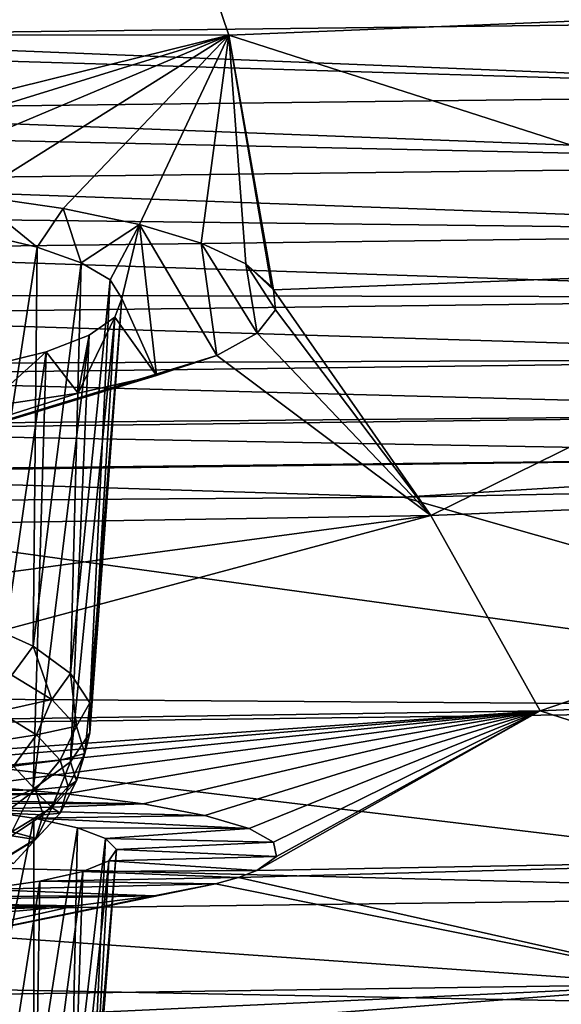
# Model space of a CAD drawing. Header units: metres. Extents: x -92 to 264, y -100 to 50.
# Tile 441 of 656: x 201.2 to 202.96, y -27.64 to -24.43. Entities that reach past the tile are written whole.
import ezdxf

# ---------------------------------------------------------------- set-up
doc = ezdxf.new("R2010")
doc.units = ezdxf.units.M
doc.layers.add('solid_21062050_01', color=7, linetype='CONTINUOUS')

msp = doc.modelspace()

# ---------------------------------------------------------------- linework, layer by layer
at = {"layer": 'solid_21062050_01'}
for points in [[(200, -23.585445, 186.936096), (201.575897, -23.589926, 186.980362), (200, -24.478664, 190.675354)], [(201.575897, -23.589926, 186.980362), (201.877853, -24.481615, 190.729706), (200, -24.478664, 190.675354)], [(201.575897, -23.589926, 186.980362), (203.743698, -24.405386, 190.51796), (201.877853, -24.481615, 190.729706)], [(200, -24.262671, 233.377838), (200, -24.484913, 233.446335), (204.60759, -24.429071, 233.289719)], [(204.615417, -24.669865, 233.318146), (204.60759, -24.429071, 233.289719), (200, -24.484913, 233.446335)], [(201.877853, -24.481615, 190.729706), (203.743698, -24.405386, 190.51796), (204.20015, -25.226683, 194.359375)], [(200, -24.944862, 192.78479), (200, -24.478664, 190.675354), (201.877853, -24.481615, 190.729706)], [(200.355988, -24.950972, 192.81488), (200, -24.944862, 192.78479), (201.877853, -24.481615, 190.729706)], [(200, -24.531326, 233.455521), (204.615417, -24.669865, 233.318146), (200, -24.484913, 233.446335)], [(200.711365, -24.970718, 192.911972), (200.355988, -24.950972, 192.81488), (201.877853, -24.481615, 190.729706)], [(201.045303, -25.00308, 193.071289), (200.711365, -24.970718, 192.911972), (201.877853, -24.481615, 190.729706)], [(201.337708, -25.045675, 193.281204), (201.045303, -25.00308, 193.071289), (201.877853, -24.481615, 190.729706)], [(201.586502, -25.097738, 193.538025), (201.337708, -25.045675, 193.281204), (201.877853, -24.481615, 190.729706)], [(201.78685, -25.158119, 193.836288), (201.586502, -25.097738, 193.538025), (201.877853, -24.481615, 190.729706)], [(201.932678, -25.225874, 194.171524), (201.78685, -25.158119, 193.836288), (201.877853, -24.481615, 190.729706)], [(201.877853, -24.481615, 190.729706), (204.20015, -25.226683, 194.359375), (202.022781, -25.310946, 194.593262)], [(202.015945, -25.299191, 194.534927), (201.877853, -24.481615, 190.729706), (202.022781, -25.310946, 194.593262)], [(202.015945, -25.299191, 194.534927), (201.932678, -25.225874, 194.171524), (201.877853, -24.481615, 190.729706)], [(200, -24.531326, 233.455521), (200, -24.725451, 233.475098), (204.615417, -24.669865, 233.318146)], [(204.619965, -24.901491, 233.301559), (204.615417, -24.669865, 233.318146), (200, -24.725451, 233.475098)], [(200, -24.798738, 233.474594), (204.619965, -24.901491, 233.301559), (200, -24.725451, 233.475098)], [(200, -24.798738, 233.474594), (200, -24.956223, 233.458984), (204.619965, -24.901491, 233.301559)], [(204.621597, -25.123865, 233.245483), (204.619965, -24.901491, 233.301559), (200, -24.956223, 233.458984)], [(200, -25.06951, 233.435593), (204.621597, -25.123865, 233.245483), (200, -24.956223, 233.458984)], [(201.252762, -25.171167, 193.878067), (201.045303, -25.00308, 193.071289), (201.337708, -25.045675, 193.281204)], [(201.064575, -25.126881, 193.659546), (201.045303, -25.00308, 193.071289), (201.252762, -25.171167, 193.878067)], [(200, -25.06951, 233.435593), (200, -25.182369, 233.402008), (204.621597, -25.123865, 233.245483)], [(201.252762, -25.171167, 193.878067), (201.337708, -25.045675, 193.281204), (201.396622, -25.222103, 194.1297)], [(201.396622, -25.222103, 194.1297), (201.337708, -25.045675, 193.281204), (201.586502, -25.097738, 193.538025)], [(201.396622, -25.222103, 194.1297), (201.586502, -25.097738, 193.538025), (201.490433, -25.2784, 194.408234)], [(201.490433, -25.2784, 194.408234), (201.586502, -25.097738, 193.538025), (201.528198, -25.338444, 194.705673)], [(201.528198, -25.338444, 194.705673), (201.586502, -25.097738, 193.538025), (201.641708, -25.589888, 195.982712)], [(201.586502, -25.097738, 193.538025), (201.838577, -25.524212, 195.654617), (201.641708, -25.589888, 195.982712)], [(201.78685, -25.158119, 193.836288), (201.838577, -25.524212, 195.654617), (201.586502, -25.097738, 193.538025)], [(204.620316, -25.335791, 233.150101), (204.621597, -25.123865, 233.245483), (200, -25.182369, 233.402008)], [(201.064575, -25.126881, 193.659546), (201.252762, -25.171167, 193.878067), (201.064056, -26.391844, 193.356613)], [(201.78685, -25.158119, 193.836288), (201.969727, -25.451929, 195.294205), (201.838577, -25.524212, 195.654617)], [(201.932678, -25.225874, 194.171524), (201.969727, -25.451929, 195.294205), (201.78685, -25.158119, 193.836288)], [(200, -25.326433, 233.342087), (204.620316, -25.335791, 233.150101), (200, -25.182369, 233.402008)], [(201.252762, -25.171167, 193.878067), (201.240005, -26.470686, 193.585587), (201.064056, -26.391844, 193.356613)], [(201.252762, -25.171167, 193.878067), (201.396622, -25.222103, 194.1297), (201.240005, -26.470686, 193.585587)], [(201.396622, -25.222103, 194.1297), (201.361755, -26.559713, 193.844147), (201.240005, -26.470686, 193.585587)], [(201.396622, -25.222103, 194.1297), (201.490433, -25.2784, 194.408234), (201.361755, -26.559713, 193.844147)], [(201.932678, -25.225874, 194.171524), (202.022781, -25.310946, 194.593262), (202.029434, -25.376024, 194.916504)], [(202.015945, -25.299191, 194.534927), (202.022781, -25.310946, 194.593262), (201.932678, -25.225874, 194.171524)], [(201.932678, -25.225874, 194.171524), (202.029434, -25.376024, 194.916504), (201.969727, -25.451929, 195.294205)], [(202.022781, -25.310946, 194.593262), (204.20015, -25.226683, 194.359375), (202.535767, -26.045774, 198.50676)], [(204.20015, -25.226683, 194.359375), (205.054932, -25.941669, 198.21759), (202.535767, -26.045774, 198.50676)], [(201.490433, -25.2784, 194.408234), (201.423981, -26.655037, 194.120987), (201.361755, -26.559713, 193.844147)], [(201.490433, -25.2784, 194.408234), (201.528198, -25.338444, 194.705673), (201.423981, -26.655037, 194.120987)], [(200, -25.326433, 233.342087), (200, -25.393269, 233.306763), (204.620316, -25.335791, 233.150101)], [(202.029434, -25.376024, 194.916504), (202.022781, -25.310946, 194.593262), (202.535767, -26.045774, 198.50676)], [(204.615723, -25.534569, 233.010605), (204.620316, -25.335791, 233.150101), (200, -25.393269, 233.306763)], [(201.528198, -25.338444, 194.705673), (201.423981, -26.752491, 194.404007), (201.423981, -26.655037, 194.120987)], [(201.528198, -25.338444, 194.705673), (201.505356, -25.399313, 195.00769), (201.423981, -26.752491, 194.404007)], [(201.528198, -25.338444, 194.705673), (201.641708, -25.589888, 195.982712), (201.505356, -25.399313, 195.00769)], [(201.969727, -25.451929, 195.294205), (202.029434, -25.376024, 194.916504), (202.535767, -26.045774, 198.50676)], [(200, -25.553139, 233.198883), (204.615723, -25.534569, 233.010605), (200, -25.393269, 233.306763)], [(201.505356, -25.399313, 195.00769), (201.361755, -26.847816, 194.680847), (201.423981, -26.752491, 194.404007)], [(201.505356, -25.399313, 195.00769), (201.422211, -25.457909, 195.298935), (201.361755, -26.847816, 194.680847)], [(201.505356, -25.399313, 195.00769), (201.641708, -25.589888, 195.982712), (201.38649, -25.646816, 196.267593)], [(201.505356, -25.399313, 195.00769), (201.38649, -25.646816, 196.267593), (201.422211, -25.457909, 195.298935)], [(201.838577, -25.524212, 195.654617), (201.969727, -25.451929, 195.294205), (202.535767, -26.045774, 198.50676)], [(201.422211, -25.457909, 195.298935), (201.240005, -26.936844, 194.939407), (201.361755, -26.847816, 194.680847)], [(201.422211, -25.457909, 195.298935), (201.282318, -25.511902, 195.567657), (201.240005, -26.936844, 194.939407)], [(201.422211, -25.457909, 195.298935), (201.38649, -25.646816, 196.267593), (201.282318, -25.511902, 195.567657)], [(201.282318, -25.511902, 195.567657), (201.064056, -27.015686, 195.168381), (201.240005, -26.936844, 194.939407)], [(201.282318, -25.511902, 195.567657), (201.091644, -25.559143, 195.80307), (201.064056, -27.015686, 195.168381)], [(201.282318, -25.511902, 195.567657), (201.38649, -25.646816, 196.267593), (201.082321, -25.693003, 196.499039)], [(201.282318, -25.511902, 195.567657), (201.082321, -25.693003, 196.499039), (201.091644, -25.559143, 195.80307)], [(201.838577, -25.524212, 195.654617), (202.535767, -26.045774, 198.50676), (200, -26.086439, 198.636963)], [(201.641708, -25.589888, 195.982712), (201.838577, -25.524212, 195.654617), (200, -26.086439, 198.636963)], [(200, -25.553139, 233.198883), (200, -25.59169, 233.167175), (204.615723, -25.534569, 233.010605)], [(204.607666, -25.711998, 232.828018), (204.615723, -25.534569, 233.010605), (200, -25.59169, 233.167175)], [(201.38649, -25.646816, 196.267593), (201.641708, -25.589888, 195.982712), (200, -26.086439, 198.636963)], [(200, -25.753241, 233.003494), (204.607666, -25.711998, 232.828018), (200, -25.59169, 233.167175)], [(201.082321, -25.693003, 196.499039), (201.38649, -25.646816, 196.267593), (200, -26.086439, 198.636963)], [(200, -25.753241, 233.003494), (200, -25.769379, 232.983749), (204.607666, -25.711998, 232.828018)], [(204.596497, -25.852526, 232.612762), (204.607666, -25.711998, 232.828018), (200, -25.769379, 232.983749)], [(200, -25.902607, 232.781479), (204.596497, -25.852526, 232.612762), (200, -25.769379, 232.983749)], [(200, -25.908995, 232.769226), (202.445007, -25.985786, 232.490921), (204.596497, -25.852526, 232.612762)], [(200, -25.902607, 232.781479), (200, -25.908995, 232.769226), (204.596497, -25.852526, 232.612762)], [(204.596497, -25.852526, 232.612762), (202.445007, -25.985786, 232.490921), (204.887634, -25.936972, 232.360199)], [(200, -25.908995, 232.769226), (200, -26.002645, 232.53244), (202.445007, -25.985786, 232.490921)], [(204.887634, -25.936972, 232.360199), (202.445007, -25.985786, 232.490921), (204.850342, -26.670227, 229.386856)], [(202.535767, -26.045774, 198.50676), (205.054932, -25.941669, 198.21759), (202.892059, -26.680891, 202.479599)], [(205.054932, -25.941669, 198.21759), (205.764725, -26.560688, 202.145721), (202.892059, -26.680891, 202.479599)], [(202.445007, -25.985786, 232.490921), (200, -26.002645, 232.53244), (204.850342, -26.670227, 229.386856)], [(200, -26.002645, 232.53244), (200, -26.635618, 230.035355), (204.850342, -26.670227, 229.386856)], [(202.535767, -26.045774, 198.50676), (202.892059, -26.680891, 202.479599), (200, -26.725149, 202.619354)], [(200, -26.384787, 200.406219), (202.535767, -26.045774, 198.50676), (200, -26.725149, 202.619354)], [(200, -26.384787, 200.406219), (200, -26.086439, 198.636963), (202.535767, -26.045774, 198.50676)], [(201.170471, -26.565714, 193.48288), (201.064056, -26.391844, 193.356613), (201.240005, -26.470686, 193.585587)], [(201.300568, -26.644949, 193.712997), (201.170471, -26.565714, 193.48288), (201.240005, -26.470686, 193.585587)], [(201.300568, -26.644949, 193.712997), (201.240005, -26.470686, 193.585587), (201.361755, -26.559713, 193.844147)], [(201.125214, -26.683271, 193.47438), (201.170471, -26.565714, 193.48288), (201.300568, -26.644949, 193.712997)], [(201.380661, -26.730925, 193.962692), (201.300568, -26.644949, 193.712997), (201.361755, -26.559713, 193.844147)], [(201.380661, -26.730925, 193.962692), (201.361755, -26.559713, 193.844147), (201.423981, -26.655037, 194.120987)], [(202.892059, -26.680891, 202.479599), (205.764725, -26.560688, 202.145721), (204.369553, -27.156631, 206.370682)], [(200, -26.635618, 230.035355), (200, -26.732611, 229.585312), (204.850342, -26.670227, 229.386856)], [(204.850342, -26.670227, 229.386856), (200, -26.732611, 229.585312), (204.581238, -27.281162, 225.835068)], [(201.125214, -26.683271, 193.47438), (201.300568, -26.644949, 193.712997), (201.250275, -26.759443, 193.695602)], [(201.250275, -26.759443, 193.695602), (201.300568, -26.644949, 193.712997), (201.380661, -26.730925, 193.962692)], [(201.407715, -26.820337, 194.222351), (201.380661, -26.730925, 193.962692), (201.423981, -26.655037, 194.120987)], [(201.407715, -26.820337, 194.222351), (201.423981, -26.655037, 194.120987), (201.423981, -26.752491, 194.404007)], [(200, -26.887663, 203.774277), (200, -26.725149, 202.619354), (202.892059, -26.680891, 202.479599)], [(200.357895, -26.891523, 203.805374), (200, -26.887663, 203.774277), (202.892059, -26.680891, 202.479599)], [(200.715424, -26.90398, 203.905548), (200.357895, -26.891523, 203.805374), (202.892059, -26.680891, 202.479599)], [(201.051926, -26.924414, 204.070435), (200.715424, -26.90398, 203.905548), (202.892059, -26.680891, 202.479599)], [(201.347137, -26.951334, 204.288651), (201.051926, -26.924414, 204.070435), (202.892059, -26.680891, 202.479599)], [(201.125214, -26.683271, 193.47438), (201.250275, -26.759443, 193.695602), (201.057678, -26.789351, 193.48558)], [(201.598038, -26.984186, 204.556274), (201.347137, -26.951334, 204.288651), (202.892059, -26.680891, 202.479599)], [(201.79895, -27.022089, 204.867035), (201.598038, -26.984186, 204.556274), (202.892059, -26.680891, 202.479599)], [(201.943314, -27.064238, 205.215164), (201.79895, -27.022089, 204.867035), (202.892059, -26.680891, 202.479599)], [(202.023376, -27.109297, 205.590439), (201.943314, -27.064238, 205.215164), (202.892059, -26.680891, 202.479599)], [(201.968842, -27.201538, 206.369064), (202.892059, -26.680891, 202.479599), (204.369553, -27.156631, 206.370682)], [(201.968842, -27.201538, 206.369064), (202.032791, -27.155924, 205.982224), (202.892059, -26.680891, 202.479599)], [(202.032791, -27.155924, 205.982224), (202.023376, -27.109297, 205.590439), (202.892059, -26.680891, 202.479599)], [(200, -26.732611, 229.585312), (200, -27.164919, 227.228409), (204.581238, -27.281162, 225.835068)], [(201.250275, -26.759443, 193.695602), (201.380661, -26.730925, 193.962692), (201.327286, -26.842094, 193.935638)], [(201.327286, -26.842094, 193.935638), (201.380661, -26.730925, 193.962692), (201.407715, -26.820337, 194.222351)], [(201.250275, -26.759443, 193.695602), (201.175232, -26.86095, 193.693527), (201.057678, -26.789351, 193.48558)], [(201.250275, -26.759443, 193.695602), (201.327286, -26.842094, 193.935638), (201.175232, -26.86095, 193.693527)], [(201.380661, -26.909748, 194.482025), (201.423981, -26.752491, 194.404007), (201.361755, -26.847816, 194.680847)], [(201.380661, -26.909748, 194.482025), (201.407715, -26.820337, 194.222351), (201.423981, -26.752491, 194.404007)], [(201.327286, -26.842094, 193.935638), (201.407715, -26.820337, 194.222351), (201.353287, -26.928049, 194.185272)], [(201.353287, -26.928049, 194.185272), (201.407715, -26.820337, 194.222351), (201.380661, -26.909748, 194.482025)], [(201.175232, -26.86095, 193.693527), (201.24762, -26.938641, 193.919159), (201.080215, -26.943003, 193.706894)], [(201.327286, -26.842094, 193.935638), (201.24762, -26.938641, 193.919159), (201.175232, -26.86095, 193.693527)], [(201.300568, -26.995724, 194.73172), (201.361755, -26.847816, 194.680847), (201.240005, -26.936844, 194.939407)], [(201.327286, -26.842094, 193.935638), (201.353287, -26.928049, 194.185272), (201.24762, -26.938641, 193.919159)], [(201.300568, -26.995724, 194.73172), (201.380661, -26.909748, 194.482025), (201.361755, -26.847816, 194.680847)], [(200, -26.950327, 204.24118), (201.051926, -26.924414, 204.070435), (201.347137, -26.951334, 204.288651)], [(201.353287, -26.928049, 194.185272), (201.272064, -27.019436, 194.153809), (201.24762, -26.938641, 193.919159)], [(201.353287, -26.928049, 194.185272), (201.327286, -27.014004, 194.434906), (201.272064, -27.019436, 194.153809)], [(201.327286, -27.014004, 194.434906), (201.380661, -26.909748, 194.482025), (201.300568, -26.995724, 194.73172)], [(201.353287, -26.928049, 194.185272), (201.380661, -26.909748, 194.482025), (201.327286, -27.014004, 194.434906)], [(200.292282, -26.953888, 204.27002), (200, -26.950327, 204.24118), (201.347137, -26.951334, 204.288651)], [(200.292282, -26.953888, 204.27002), (201.347137, -26.951334, 204.288651), (200.572418, -26.964378, 204.354965)], [(200.572418, -26.964378, 204.354965), (201.347137, -26.951334, 204.288651), (201.598038, -26.984186, 204.556274)], [(201.170471, -27.074959, 194.961838), (201.240005, -26.936844, 194.939407), (201.064056, -27.015686, 195.168381)], [(201.24762, -26.938641, 193.919159), (201.146759, -27.014412, 193.914291), (201.080215, -26.943003, 193.706894)], [(201.24762, -26.938641, 193.919159), (201.272064, -27.019436, 194.153809), (201.146759, -27.014412, 193.914291)], [(201.170471, -27.074959, 194.961838), (201.300568, -26.995724, 194.73172), (201.240005, -26.936844, 194.939407)], [(200.572418, -26.964378, 204.354965), (201.598038, -26.984186, 204.556274), (200.829697, -26.981245, 204.491913)], [(200.829697, -26.981245, 204.491913), (201.598038, -26.984186, 204.556274), (201.055344, -27.003738, 204.675232)], [(201.055344, -27.003738, 204.675232), (201.598038, -26.984186, 204.556274), (201.79895, -27.022089, 204.867035)], [(201.055344, -27.003738, 204.675232), (201.79895, -27.022089, 204.867035), (201.242325, -27.031061, 204.898804)], [(201.055344, -27.003738, 204.675232), (201.242325, -27.031061, 204.898804), (201.06543, -27.895628, 204.496277)], [(201.272064, -27.019436, 194.153809), (201.16922, -27.088675, 194.129959), (201.146759, -27.014412, 193.914291)], [(201.272064, -27.019436, 194.153809), (201.24762, -27.100233, 194.388443), (201.16922, -27.088675, 194.129959)], [(201.250275, -27.096655, 194.674942), (201.300568, -26.995724, 194.73172), (201.170471, -27.074959, 194.961838)], [(201.242325, -27.031061, 204.898804), (201.79895, -27.022089, 204.867035), (201.943314, -27.064238, 205.215164)], [(201.327286, -27.014004, 194.434906), (201.24762, -27.100233, 194.388443), (201.272064, -27.019436, 194.153809)], [(201.327286, -27.014004, 194.434906), (201.250275, -27.096655, 194.674942), (201.24762, -27.100233, 194.388443)], [(201.327286, -27.014004, 194.434906), (201.300568, -26.995724, 194.73172), (201.250275, -27.096655, 194.674942)], [(201.242325, -27.031061, 204.898804), (201.241608, -27.969753, 204.727142), (201.06543, -27.895628, 204.496277)], [(201.242325, -27.031061, 204.898804), (201.384476, -27.062346, 205.156204), (201.241608, -27.969753, 204.727142)], [(201.242325, -27.031061, 204.898804), (201.943314, -27.064238, 205.215164), (201.384476, -27.062346, 205.156204)], [(201.250275, -27.096655, 194.674942), (201.170471, -27.074959, 194.961838), (201.125214, -27.172827, 194.896149)], [(201.24762, -27.100233, 194.388443), (201.146759, -27.162937, 194.345642), (201.16922, -27.088675, 194.129959)], [(201.384476, -27.062346, 205.156204), (201.36351, -28.053455, 204.987839), (201.241608, -27.969753, 204.727142)], [(201.384476, -27.062346, 205.156204), (201.475922, -27.096651, 205.440292), (201.36351, -28.053455, 204.987839)], [(201.384476, -27.062346, 205.156204), (201.943314, -27.064238, 205.215164), (201.475922, -27.096651, 205.440292)], [(201.475922, -27.096651, 205.440292), (201.943314, -27.064238, 205.215164), (202.023376, -27.109297, 205.590439)], [(201.250275, -27.096655, 194.674942), (201.125214, -27.172827, 194.896149), (201.175232, -27.177923, 194.614075)], [(201.24762, -27.100233, 194.388443), (201.175232, -27.177923, 194.614075), (201.146759, -27.162937, 194.345642)], [(201.250275, -27.096655, 194.674942), (201.175232, -27.177923, 194.614075), (201.24762, -27.100233, 194.388443)], [(201.475922, -27.096651, 205.440292), (201.425827, -28.143076, 205.266983), (201.36351, -28.053455, 204.987839)], [(201.475922, -27.096651, 205.440292), (201.511078, -27.132881, 205.742172), (201.425827, -28.143076, 205.266983)], [(201.475922, -27.096651, 205.440292), (202.023376, -27.109297, 205.590439), (201.511078, -27.132881, 205.742172)], [(201.511078, -27.132881, 205.742172), (202.023376, -27.109297, 205.590439), (202.032791, -27.155924, 205.982224)], [(201.511078, -27.132881, 205.742172), (201.425827, -28.234699, 205.552353), (201.425827, -28.143076, 205.266983)], [(201.511078, -27.132881, 205.742172), (201.486053, -27.169292, 206.047699), (201.425827, -28.234699, 205.552353)], [(201.511078, -27.132881, 205.742172), (202.032791, -27.155924, 205.982224), (201.486053, -27.169292, 206.047699)], [(200, -27.164919, 227.228409), (200, -27.338541, 226.040039), (204.581238, -27.281162, 225.835068)], [(201.486053, -27.169292, 206.047699), (201.36351, -28.32432, 205.831497), (201.425827, -28.234699, 205.552353)], [(201.486053, -27.169292, 206.047699), (201.401459, -27.20406, 206.341705), (201.36351, -28.32432, 205.831497)], [(201.486053, -27.169292, 206.047699), (201.968842, -27.201538, 206.369064), (201.401459, -27.20406, 206.341705)], [(201.486053, -27.169292, 206.047699), (202.032791, -27.155924, 205.982224), (201.968842, -27.201538, 206.369064)], [(201.908463, -27.223921, 206.560196), (204.369553, -27.156631, 206.370682), (203.447342, -27.569721, 210.473221)], [(201.968842, -27.201538, 206.369064), (204.369553, -27.156631, 206.370682), (201.908463, -27.223921, 206.560196)], [(201.401459, -27.20406, 206.341705), (201.241608, -28.408022, 206.092194), (201.36351, -28.32432, 205.831497)], [(201.401459, -27.20406, 206.341705), (201.2612, -27.235834, 206.612045), (201.241608, -28.408022, 206.092194)], [(201.401459, -27.20406, 206.341705), (201.908463, -27.223921, 206.560196), (201.2612, -27.235834, 206.612045)], [(201.401459, -27.20406, 206.341705), (201.968842, -27.201538, 206.369064), (201.908463, -27.223921, 206.560196)], [(201.833679, -27.244543, 206.737106), (203.447342, -27.569721, 210.473221), (200, -27.620342, 210.655289)], [(201.633591, -27.283203, 207.070877), (201.833679, -27.244543, 206.737106), (200, -27.620342, 210.655289)], [(201.2612, -27.235834, 206.612045), (201.06543, -28.482147, 206.323059), (201.241608, -28.408022, 206.092194)], [(201.2612, -27.235834, 206.612045), (201.071594, -27.263393, 206.847946), (201.06543, -28.482147, 206.323059)], [(201.2612, -27.235834, 206.612045), (201.833679, -27.244543, 206.737106), (201.071594, -27.263393, 206.847946)], [(201.071594, -27.263393, 206.847946), (201.833679, -27.244543, 206.737106), (201.633591, -27.283203, 207.070877)], [(201.2612, -27.235834, 206.612045), (201.908463, -27.223921, 206.560196), (201.833679, -27.244543, 206.737106)], [(201.833679, -27.244543, 206.737106), (201.908463, -27.223921, 206.560196), (203.447342, -27.569721, 210.473221)], [(204.581238, -27.281162, 225.835068), (200, -27.338541, 226.040039), (204.467178, -27.653498, 222.128098)], [(201.376617, -27.316341, 207.359207), (201.633591, -27.283203, 207.070877), (200, -27.620342, 210.655289)], [(200.578461, -27.30221, 207.182693), (201.633591, -27.283203, 207.070877), (201.376617, -27.316341, 207.359207)], [(200.840851, -27.285751, 207.040451), (201.633591, -27.283203, 207.070877), (200.578461, -27.30221, 207.182693)], [(201.071594, -27.263393, 206.847946), (201.633591, -27.283203, 207.070877), (200.840851, -27.285751, 207.040451)], [(200.294632, -27.312273, 207.269897), (201.376617, -27.316341, 207.359207), (200, -27.315657, 207.299286)], [(200, -27.347383, 207.601761), (200, -27.315657, 207.299286), (201.376617, -27.316341, 207.359207)], [(200.578461, -27.30221, 207.182693), (201.376617, -27.316341, 207.359207), (200.294632, -27.312273, 207.269897)], [(201.072388, -27.34297, 207.592422), (201.376617, -27.316341, 207.359207), (200, -27.620342, 210.655289)], [(200, -27.347383, 207.601761), (201.376617, -27.316341, 207.359207), (201.072388, -27.34297, 207.592422)], [(200, -27.338541, 226.040039), (200, -27.56851, 224.060318), (204.467178, -27.653498, 222.128098)], [(200, -27.56851, 224.060318), (200, -27.713034, 222.34317), (204.467178, -27.653498, 222.128098)], [(203.447342, -27.569721, 210.473221), (203.874908, -27.779793, 214.421341), (200, -27.835564, 214.618896)], [(200, -27.729284, 212.292221), (203.447342, -27.569721, 210.473221), (200, -27.835564, 214.618896)], [(200, -27.729284, 212.292221), (200, -27.620342, 210.655289), (203.447342, -27.569721, 210.473221)]]:
    msp.add_3dface(points, dxfattribs=at)

doc.saveas('drawing.dxf')
